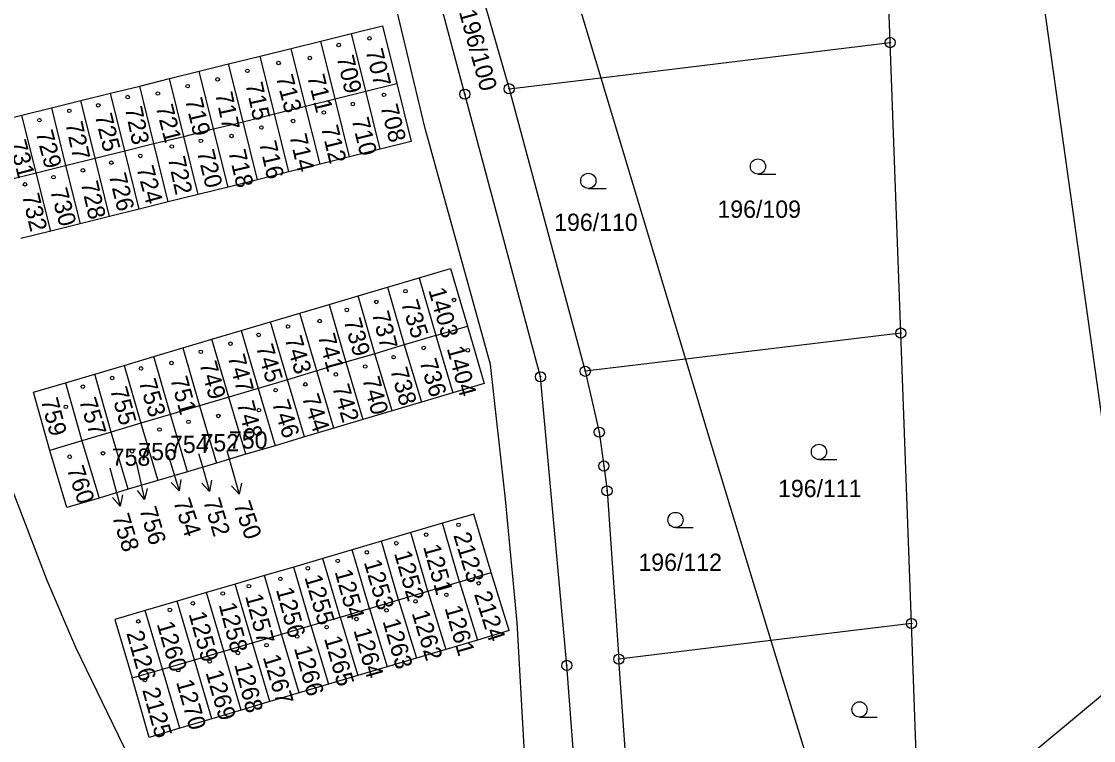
# Model space of a CAD drawing. Extents: x -735249 to -729401, y -1124843 to -1121828.
# Drawn here: x -732912.4 to -732806.9, y -1124029.5 to -1123958.8 of the extents above; entities that cross this region are included whole.
import ezdxf

# ---------------------------------------------------------------- set-up
doc = ezdxf.new("R2010")
doc.units = 0
for name, color, linetype in [('Vrstva 1', 7, 'Continuous'), ('Vrstva 16', 7, 'Continuous'), ('Vrstva 18', 7, 'Continuous'), ('Vrstva 19', 7, 'Continuous'), ('Vrstva 25', 7, 'Continuous')]:
    doc.layers.add(name, color=color, linetype=linetype)

msp = doc.modelspace()

# ---------------------------------------------------------------- linework, layer by layer
at = {"layer": 'Vrstva 1'}
for points in [[(-732816.89, -1123920.83), (-732803.45, -1124016.86)], [(-732826.93, -1123960.87), (-732827.96, -1123932.79)], [(-732863.58, -1123937.11), (-732855.4, -1123964.32)], [(-732856.58, -1124050.59), (-732858.75, -1124022.15), (-732861.33, -1123993.75), (-732868.77, -1123965.94), (-732874.06, -1123946.14), (-732875.49, -1123938.55)], [(-732872.69, -1123938.21), (-732871.56, -1123943.2), (-732869.26, -1123948.53), (-732864.41, -1123965.41)], [(-732872.68, -1123969.33), (-732878.45, -1123945.16)], [(-732882.95, -1123960.72), (-732879.94, -1123959.97)], [(-732879.94, -1123959.97), (-732876.88, -1123959.21)], [(-732878.51, -1123965.65), (-732879.94, -1123959.97)], [(-732876.88, -1123959.21), (-732875.46, -1123964.89)], [(-732885.86, -1123961.44), (-732882.95, -1123960.72)], [(-732881.52, -1123966.4), (-732882.95, -1123960.72)], [(-732855.4, -1123964.32), (-732826.93, -1123960.87)], [(-732825.89, -1123989.45), (-732826.93, -1123960.87)], [(-732892.01, -1123962.97), (-732888.91, -1123962.2)], [(-732888.91, -1123962.2), (-732885.86, -1123961.44)], [(-732887.5, -1123967.89), (-732888.91, -1123962.2)], [(-732884.44, -1123967.12), (-732885.86, -1123961.44)], [(-732894.92, -1123963.69), (-732892.01, -1123962.97)], [(-732890.59, -1123968.65), (-732892.01, -1123962.97)], [(-732897.83, -1123964.41), (-732894.92, -1123963.69)], [(-732893.49, -1123969.37), (-732894.92, -1123963.69)], [(-732864.41, -1123965.41), (-732855.4, -1123964.32)], [(-732855.4, -1123964.32), (-732847.08, -1123992.02)], [(-732903.64, -1123965.85), (-732900.76, -1123965.14)], [(-732900.76, -1123965.14), (-732897.83, -1123964.41)], [(-732899.37, -1123970.81), (-732900.76, -1123965.14)], [(-732896.42, -1123970.1), (-732897.83, -1123964.41)], [(-732878.51, -1123965.65), (-732875.46, -1123964.89)], [(-732875.46, -1123964.89), (-732874.04, -1123970.6)], [(-732906.54, -1123966.57), (-732903.64, -1123965.85)], [(-732902.23, -1123971.53), (-732903.64, -1123965.85)], [(-732884.44, -1123967.12), (-732881.52, -1123966.4)], [(-732881.52, -1123966.4), (-732878.51, -1123965.65)], [(-732880.11, -1123972.11), (-732881.52, -1123966.4)], [(-732877.09, -1123971.36), (-732878.51, -1123965.65)], [(-732864.41, -1123965.41), (-732856.93, -1123993.21)], [(-732912.35, -1123968.02), (-732909.44, -1123967.29)], [(-732909.44, -1123967.29), (-732906.54, -1123966.57)], [(-732909.44, -1123967.29), (-732908.05, -1123972.97)], [(-732905.14, -1123972.25), (-732906.54, -1123966.57)], [(-732887.5, -1123967.89), (-732884.44, -1123967.12)], [(-732883.02, -1123972.83), (-732884.44, -1123967.12)], [(-732915.26, -1123968.74), (-732912.35, -1123968.02)], [(-732910.95, -1123973.69), (-732912.35, -1123968.02)], [(-732890.59, -1123968.65), (-732887.5, -1123967.89)], [(-732886.08, -1123973.59), (-732887.5, -1123967.89)], [(-732896.42, -1123970.1), (-732893.49, -1123969.37)], [(-732893.49, -1123969.37), (-732890.59, -1123968.65)], [(-732892.07, -1123975.08), (-732893.49, -1123969.37)], [(-732889.17, -1123974.36), (-732890.59, -1123968.65)], [(-732866.25, -1123992.53), (-732872.68, -1123969.33)], [(-732899.37, -1123970.81), (-732896.42, -1123970.1)], [(-732895, -1123975.81), (-732896.42, -1123970.1)], [(-732874.04, -1123970.6), (-732877.09, -1123971.36)], [(-732905.14, -1123972.25), (-732902.23, -1123971.53)], [(-732902.23, -1123971.53), (-732899.37, -1123970.81)], [(-732900.81, -1123977.25), (-732902.23, -1123971.53)], [(-732897.95, -1123976.54), (-732899.37, -1123970.81)], [(-732877.09, -1123971.36), (-732880.11, -1123972.11)], [(-732908.05, -1123972.97), (-732905.14, -1123972.25)], [(-732903.72, -1123977.98), (-732905.14, -1123972.25)], [(-732880.11, -1123972.11), (-732883.02, -1123972.83)], [(-732913.86, -1123974.41), (-732910.95, -1123973.69)], [(-732910.95, -1123973.69), (-732908.05, -1123972.97)], [(-732909.52, -1123979.42), (-732910.95, -1123973.69)], [(-732908.05, -1123972.97), (-732906.62, -1123978.7)], [(-732886.08, -1123973.59), (-732889.17, -1123974.36)], [(-732883.02, -1123972.83), (-732886.08, -1123973.59)], [(-732889.17, -1123974.36), (-732892.07, -1123975.08)], [(-732895, -1123975.81), (-732897.95, -1123976.54)], [(-732892.07, -1123975.08), (-732895, -1123975.81)], [(-732897.95, -1123976.54), (-732900.81, -1123977.25)], [(-732903.72, -1123977.98), (-732906.62, -1123978.7)], [(-732900.81, -1123977.25), (-732903.72, -1123977.98)], [(-732906.62, -1123978.7), (-732909.52, -1123979.42)], [(-732909.52, -1123979.42), (-732912.44, -1123980.14)], [(-732909.86, -1124013.79), (-732914.05, -1124002.85), (-732917.3, -1123993.07), (-732920.95, -1123980.45)], [(-732873.28, -1123984.01), (-732870.19, -1123983.09)], [(-732870.19, -1123983.09), (-732868.53, -1123988.77)], [(-732876.39, -1123984.93), (-732873.28, -1123984.01)], [(-732873.28, -1123984.01), (-732871.63, -1123989.69)], [(-732879.26, -1123985.78), (-732876.39, -1123984.93)], [(-732876.39, -1123984.93), (-732874.73, -1123990.62)], [(-732882.13, -1123986.64), (-732879.26, -1123985.78)], [(-732877.62, -1123991.48), (-732879.26, -1123985.78)], [(-732887.88, -1123988.35), (-732885, -1123987.49)], [(-732885, -1123987.49), (-732882.13, -1123986.64)], [(-732883.35, -1123993.18), (-732885, -1123987.49)], [(-732882.13, -1123986.64), (-732880.48, -1123992.33)], [(-732890.77, -1123989.2), (-732887.88, -1123988.35)], [(-732886.23, -1123994.04), (-732887.88, -1123988.35)], [(-732893.65, -1123990.06), (-732890.77, -1123989.2)], [(-732890.77, -1123989.2), (-732889.12, -1123994.9)], [(-732871.63, -1123989.69), (-732868.53, -1123988.77)], [(-732868.53, -1123988.77), (-732866.86, -1123994.4)], [(-732825.89, -1123989.45), (-732847.08, -1123992.02)], [(-732824.84, -1124018.03), (-732825.89, -1123989.45)], [(-732896.52, -1123990.91), (-732893.65, -1123990.06)], [(-732891.99, -1123995.75), (-732893.65, -1123990.06)], [(-732874.73, -1123990.62), (-732877.62, -1123991.48)], [(-732871.63, -1123989.69), (-732874.73, -1123990.62)], [(-732874.73, -1123990.62), (-732873.05, -1123996.24)], [(-732871.63, -1123989.69), (-732869.95, -1123995.32)], [(-732899.38, -1123991.76), (-732896.52, -1123990.91)], [(-732896.52, -1123990.91), (-732894.87, -1123996.61)], [(-732877.62, -1123991.48), (-732880.48, -1123992.33)], [(-732875.94, -1123997.1), (-732877.62, -1123991.48)], [(-732905.18, -1123993.49), (-732902.28, -1123992.63)], [(-732902.28, -1123992.63), (-732899.38, -1123991.76)], [(-732902.28, -1123992.63), (-732900.65, -1123998.33)], [(-732897.74, -1123997.46), (-732899.38, -1123991.76)], [(-732880.48, -1123992.33), (-732883.35, -1123993.18)], [(-732880.48, -1123992.33), (-732878.8, -1123997.95)], [(-732860.09, -1124066.39), (-732862.26, -1124042.45), (-732863.64, -1124017.94), (-732864.79, -1124005.81), (-732866.25, -1123992.53)], [(-732847.08, -1123992.02), (-732856.93, -1123993.21)], [(-732847.08, -1123992.02), (-732844.68, -1124000)], [(-732908.05, -1123994.34), (-732905.18, -1123993.49)], [(-732903.56, -1123999.19), (-732905.18, -1123993.49)], [(-732883.35, -1123993.18), (-732886.23, -1123994.04)], [(-732881.68, -1123998.81), (-732883.35, -1123993.18)], [(-732856.93, -1123993.21), (-732855.55, -1123999.2), (-732855.11, -1124002.53), (-732854.79, -1124004.98), (-732853.63, -1124021.53)], [(-732911.21, -1123995.28), (-732908.05, -1123994.34)], [(-732908.05, -1123994.34), (-732906.44, -1124000.05)], [(-732889.12, -1123994.9), (-732891.99, -1123995.75)], [(-732886.23, -1123994.04), (-732889.12, -1123994.9)], [(-732889.12, -1123994.9), (-732887.45, -1124000.53)], [(-732884.56, -1123999.67), (-732886.23, -1123994.04)], [(-732866.86, -1123994.4), (-732869.95, -1123995.32)], [(-732909.59, -1124000.99), (-732911.21, -1123995.28)], [(-732891.99, -1123995.75), (-732894.87, -1123996.61)], [(-732890.32, -1124001.38), (-732891.99, -1123995.75)], [(-732869.95, -1123995.32), (-732873.05, -1123996.24)], [(-732894.87, -1123996.61), (-732897.74, -1123997.46)], [(-732894.87, -1123996.61), (-732893.2, -1124002.24)], [(-732873.05, -1123996.24), (-732875.94, -1123997.1)], [(-732897.74, -1123997.46), (-732900.65, -1123998.33)], [(-732896.06, -1124003.09), (-732897.74, -1123997.46)], [(-732878.8, -1123997.95), (-732881.68, -1123998.81)], [(-732875.94, -1123997.1), (-732878.8, -1123997.95)], [(-732900.65, -1123998.33), (-732903.56, -1123999.19)], [(-732900.65, -1123998.33), (-732898.97, -1124003.96)], [(-732881.68, -1123998.81), (-732884.56, -1123999.67)], [(-732906.44, -1124000.05), (-732909.59, -1124000.99)], [(-732903.56, -1123999.19), (-732906.44, -1124000.05)], [(-732906.44, -1124000.05), (-732904.76, -1124005.68)], [(-732901.88, -1124004.82), (-732903.56, -1123999.19)], [(-732884.56, -1123999.67), (-732887.45, -1124000.53)], [(-732844.68, -1124000), (-732838.67, -1124019.71)], [(-732907.92, -1124006.62), (-732909.59, -1124000.99)], [(-732887.45, -1124000.53), (-732890.32, -1124001.38)], [(-732893.2, -1124002.24), (-732896.06, -1124003.09)], [(-732890.32, -1124001.38), (-732893.2, -1124002.24)], [(-732896.06, -1124003.09), (-732898.97, -1124003.96)], [(-732898.97, -1124003.96), (-732901.88, -1124004.82)], [(-732901.88, -1124004.82), (-732904.76, -1124005.68)], [(-732904.76, -1124005.68), (-732907.92, -1124006.62)], [(-732867.88, -1124007.26), (-732870.99, -1124008.17)], [(-732866.19, -1124013.02), (-732867.88, -1124007.26)], [(-732870.99, -1124008.17), (-732874.1, -1124009.09)], [(-732869.29, -1124013.94), (-732870.99, -1124008.17)], [(-732874.1, -1124009.09), (-732876.98, -1124009.93)], [(-732872.41, -1124014.85), (-732874.1, -1124009.09)], [(-732876.98, -1124009.93), (-732879.86, -1124010.78)], [(-732875.29, -1124015.7), (-732876.98, -1124009.93)], [(-732882.73, -1124011.62), (-732885.61, -1124012.47)], [(-732879.86, -1124010.78), (-732882.73, -1124011.62)], [(-732881.04, -1124017.39), (-732882.73, -1124011.62)], [(-732878.17, -1124016.54), (-732879.86, -1124010.78)], [(-732885.61, -1124012.47), (-732888.49, -1124013.31)], [(-732883.92, -1124018.23), (-732885.61, -1124012.47)], [(-732886.13, -1124060.13), (-732896.16, -1124042.23), (-732902.33, -1124030.14), (-732907.06, -1124020.39), (-732909.86, -1124013.79)], [(-732888.49, -1124013.31), (-732891.37, -1124014.16)], [(-732886.8, -1124019.07), (-732888.49, -1124013.31)], [(-732869.29, -1124013.94), (-732866.19, -1124013.02)], [(-732864.4, -1124018.73), (-732866.19, -1124013.02)], [(-732891.37, -1124014.16), (-732894.19, -1124014.99)], [(-732889.67, -1124019.92), (-732891.37, -1124014.16)], [(-732875.29, -1124015.7), (-732872.41, -1124014.85)], [(-732872.41, -1124014.85), (-732869.29, -1124013.94)], [(-732872.41, -1124014.85), (-732870.65, -1124020.58)], [(-732869.29, -1124013.94), (-732867.53, -1124019.66)], [(-732897.07, -1124015.83), (-732900.22, -1124016.75)], [(-732894.19, -1124014.99), (-732897.07, -1124015.83)], [(-732895.38, -1124021.59), (-732897.07, -1124015.83)], [(-732892.5, -1124020.75), (-732894.19, -1124014.99)], [(-732878.17, -1124016.54), (-732875.29, -1124015.7)], [(-732875.29, -1124015.7), (-732873.54, -1124021.44)], [(-732900.22, -1124016.75), (-732903.2, -1124017.63)], [(-732898.53, -1124022.52), (-732900.22, -1124016.75)], [(-732881.04, -1124017.39), (-732878.17, -1124016.54)], [(-732878.17, -1124016.54), (-732876.42, -1124022.29)], [(-732903.2, -1124017.63), (-732901.51, -1124023.39)], [(-732883.92, -1124018.23), (-732881.04, -1124017.39)], [(-732881.04, -1124017.39), (-732879.3, -1124023.15)], [(-732824.84, -1124018.03), (-732838.67, -1124019.71)], [(-732824.04, -1124040), (-732824.84, -1124018.03)], [(-732889.67, -1124019.92), (-732886.8, -1124019.07)], [(-732886.8, -1124019.07), (-732883.92, -1124018.23)], [(-732885.06, -1124024.86), (-732886.8, -1124019.07)], [(-732883.92, -1124018.23), (-732882.18, -1124024)], [(-732864.4, -1124018.73), (-732867.53, -1124019.66)], [(-732892.5, -1124020.75), (-732889.67, -1124019.92)], [(-732887.95, -1124025.71), (-732889.67, -1124019.92)], [(-732867.53, -1124019.66), (-732870.65, -1124020.58)], [(-732838.67, -1124019.71), (-732853.63, -1124021.53)], [(-732838.67, -1124019.71), (-732830.72, -1124045.77)], [(-732895.38, -1124021.59), (-732892.5, -1124020.75)], [(-732890.78, -1124026.55), (-732892.5, -1124020.75)], [(-732870.65, -1124020.58), (-732873.54, -1124021.44)], [(-732898.53, -1124022.52), (-732895.38, -1124021.59)], [(-732893.66, -1124027.4), (-732895.38, -1124021.59)], [(-732876.42, -1124022.29), (-732879.3, -1124023.15)], [(-732873.54, -1124021.44), (-732876.42, -1124022.29)], [(-732851.74, -1124048.61), (-732853.63, -1124021.53)], [(-732824.04, -1124040), (-732801.94, -1124021.61)], [(-732901.51, -1124023.39), (-732898.53, -1124022.52)], [(-732899.82, -1124029.23), (-732901.51, -1124023.39)], [(-732896.81, -1124028.34), (-732898.53, -1124022.52)], [(-732879.3, -1124023.15), (-732882.18, -1124024)], [(-732882.18, -1124024), (-732885.06, -1124024.86)], [(-732885.06, -1124024.86), (-732887.95, -1124025.71)], [(-732890.78, -1124026.55), (-732893.66, -1124027.4)], [(-732887.95, -1124025.71), (-732890.78, -1124026.55)], [(-732893.66, -1124027.4), (-732896.81, -1124028.34)], [(-732896.81, -1124028.34), (-732899.82, -1124029.23)]]:
    msp.add_lwpolyline(points, dxfattribs=at)
at = {"layer": 'Vrstva 16'}
for points in [[(-732892.18, -1124001.02), (-732891.78, -1124002.42)], [(-732901.1, -1124002.16), (-732900.94, -1124002.89)], [(-732897.98, -1124001.45), (-732897.78, -1124002.09)], [(-732894.98, -1124001.29), (-732894.73, -1124002.16)], [(-732903.71, -1124002.71), (-732903.47, -1124003.58)]]:
    msp.add_lwpolyline(points, dxfattribs=at)
at = {"layer": 'Vrstva 25'}
for points in [[(-732839.94, -1123973.81), (-732838.19, -1123973.81)], [(-732856.63, -1123975.22), (-732854.88, -1123975.22)], [(-732897.78, -1124002.1), (-732896.893, -1124004.965)], [(-732894.73, -1124002.16), (-732893.894, -1124005.04)], [(-732833.94, -1124001.89), (-732832.19, -1124001.89)], [(-732900.94, -1124002.89), (-732900.286, -1124005.817)], [(-732891.78, -1124002.42), (-732890.969, -1124005.308)], [(-732903.47, -1124003.58), (-732902.689, -1124006.476)], [(-732896.711, -1124003.862), (-732896.893, -1124004.965), (-732897.667, -1124004.158)], [(-732893.692, -1124003.941), (-732893.894, -1124005.04), (-732894.653, -1124004.22)], [(-732890.758, -1124004.21), (-732890.969, -1124005.308), (-732891.721, -1124004.48)], [(-732902.467, -1124005.38), (-732902.689, -1124006.476), (-732903.432, -1124005.641)], [(-732900.016, -1124004.732), (-732900.286, -1124005.817), (-732900.991, -1124004.95)], [(-732848.05, -1124008.59), (-732846.3, -1124008.59)], [(-732829.95, -1124027.23), (-732828.2, -1124027.23)]]:
    msp.add_lwpolyline(points, dxfattribs=at)
for centre, radius in [((-732881.18, -1123961.11), 0.175), ((-732878.16, -1123960.45), 0.175), ((-732826.93, -1123960.87), 0.5), ((-732826.93, -1123960.87), 0.032), ((-732884.03, -1123962.39), 0.175), ((-732887.1, -1123962.88), 0.175), ((-732893.1, -1123964.49), 0.175), ((-732890.17, -1123963.65), 0.175), ((-732896.04, -1123965.16), 0.175), ((-732864.41, -1123965.41), 0.5), ((-732864.41, -1123965.41), 0.032), ((-732901.94, -1123966.23), 0.175), ((-732898.97, -1123965.88), 0.175), ((-732876.73, -1123966.01), 0.175), ((-732868.77, -1123965.94), 0.5), ((-732868.77, -1123965.94), 0.032), ((-732907.69, -1123967.58), 0.175), ((-732904.84, -1123967.04), 0.175), ((-732879.79, -1123966.91), 0.175), ((-732910.63, -1123968.5), 0.175), ((-732885.67, -1123968.58), 0.175), ((-732882.65, -1123967.75), 0.175), ((-732888.79, -1123969.22), 0.175), ((-732894.74, -1123970.54), 0.175), ((-732891.73, -1123970.06), 0.175), ((-732897.6, -1123971.09), 0.175), ((-732903.55, -1123972.69), 0.175), ((-732900.7, -1123972.02), 0.175), ((-732839.94, -1123973.06), 0.75), ((-732906.35, -1123973.44), 0.175), ((-732856.63, -1123974.47), 0.75), ((-732912.05, -1123974.82), 0.175), ((-732909.25, -1123974.11), 0.175), ((-732874.61, -1123985.33), 0.175), ((-732877.49, -1123986.39), 0.175), ((-732869.85, -1123986.19), 0.175), ((-732880.38, -1123987.17), 0.175), ((-732883.06, -1123988.27), 0.175), ((-732889.06, -1123989.63), 0.175), ((-732886.18, -1123988.8), 0.175), ((-732825.89, -1123989.45), 0.5), ((-732825.89, -1123989.45), 0.032), ((-732891.83, -1123990.49), 0.175), ((-732894.75, -1123991.3), 0.175), ((-732875.78, -1123991.82), 0.175), ((-732872.82, -1123990.91), 0.175), ((-732868.49, -1123991.14), 0.175), ((-732900.63, -1123992.93), 0.175), ((-732897.63, -1123992.39), 0.175), ((-732878.58, -1123992.74), 0.175), ((-732856.93, -1123993.21), 0.5), ((-732903.47, -1123993.87), 0.175), ((-732881.47, -1123993.52), 0.175), ((-732861.33, -1123993.75), 0.5), ((-732861.33, -1123993.75), 0.032), ((-732856.93, -1123993.21), 0.032), ((-732906.36, -1123994.72), 0.175), ((-732887.39, -1123995.07), 0.175), ((-732884.47, -1123994.5), 0.175), ((-732908.03, -1123996.71), 0.175), ((-732889.03, -1123997.04), 0.175), ((-732895.96, -1123998.18), 0.175), ((-732893.02, -1123997.61), 0.175), ((-732898.82, -1123998.94), 0.175), ((-732855.55, -1123999.2), 0.5), ((-732855.55, -1123999.2), 0.032), ((-732904.37, -1124001.28), 0.175), ((-732901.52, -1124001.08), 0.175), ((-732833.94, -1124001.14), 0.75), ((-732907.65, -1124001.62), 0.175), ((-732855.11, -1124002.53), 0.5), ((-732855.11, -1124002.53), 0.032), ((-732854.79, -1124004.98), 0.5), ((-732854.79, -1124004.98), 0.032), ((-732848.05, -1124007.84), 0.75), ((-732869.4, -1124008.32), 0.175), ((-732872.58, -1124009.28), 0.175), ((-732875.52, -1124010.13), 0.175), ((-732881.28, -1124011.86), 0.175), ((-732878.42, -1124011.02), 0.175), ((-732884.22, -1124012.59), 0.175), ((-732886.92, -1124013.63), 0.175), ((-732867.41, -1124014.07), 0.175), ((-732892.59, -1124015.08), 0.175), ((-732890.02, -1124014.36), 0.175), ((-732895.53, -1124016.05), 0.175), ((-732873.63, -1124015.85), 0.175), ((-732870.59, -1124015.21), 0.175), ((-732897.79, -1124016.69), 0.175), ((-732876.49, -1124016.73), 0.175), ((-732900.89, -1124017.82), 0.175), ((-732879.43, -1124017.58), 0.175), ((-732824.84, -1124018.03), 0.5), ((-732824.84, -1124018.03), 0.032), ((-732885.27, -1124019.31), 0.175), ((-732882.37, -1124018.39), 0.175), ((-732888.29, -1124020.16), 0.175), ((-732891.1, -1124020.92), 0.175), ((-732853.63, -1124021.53), 0.5), ((-732893.88, -1124021.77), 0.175), ((-732858.75, -1124022.15), 0.5), ((-732858.75, -1124022.15), 0.032), ((-732853.63, -1124021.53), 0.032), ((-732896.98, -1124022.62), 0.175), ((-732900.25, -1124023.58), 0.175), ((-732829.95, -1124026.48), 0.75)]:
    msp.add_circle(centre, radius, dxfattribs=at)

# ---------------------------------------------------------------- texts
at = {"layer": 'Vrstva 16'}
for s, rotation, p in [('756', 286.30228, (-732900.809, -1124006.8)), ('754', 288.7023, (-732897.481, -1124006.041)), ('752', 286.70228, (-732894.536, -1124005.975)), ('750', 289.1023, (-732891.557, -1124006.317)), ('758', 287.00228, (-732903.484, -1124007.499))]:
    msp.add_text(s, height=1.7, rotation=rotation, dxfattribs=at).set_placement(p)
at = {"layer": 'Vrstva 18'}
msp.add_text('196/100', height=1.7, rotation=285.30227, dxfattribs=at).set_placement((-732869.369, -1123957.842))
for s, p in [('196/109', (-732843.928, -1123978.11)), ('196/110', (-732859.988, -1123979.4)), ('196/111', (-732837.968, -1124005.59)), ('196/112', (-732851.698, -1124012.85))]:
    msp.add_text(s, height=1.7, dxfattribs=at).set_placement(p)
at = {"layer": 'Vrstva 19'}
for s, rotation, p in [('709', 283.30225, (-732881.4, -1123962.318)), ('707', 283.70226, (-732878.549, -1123961.666)), ('713', 284.70226, (-732887.386, -1123964.252)), ('711', 284.00226, (-732884.288, -1123964.205)), ('715', 282.50225, (-732890.372, -1123964.951)), ('719', 283.40225, (-732896.31, -1123966.498)), ('717', 282.10224, (-732893.343, -1123965.903)), ('723', 281.80224, (-732902.224, -1123967.324)), ('721', 284.40226, (-732899.197, -1123967.183)), ('708', 284.10226, (-732877.088, -1123967.145)), ('725', 283.80226, (-732905.189, -1123968.046)), ('710', 283.60226, (-732879.929, -1123968.437)), ('729', 284.80226, (-732911.006, -1123969.722)), ('727', 282.40225, (-732908.082, -1123968.832)), ('712', 283.90226, (-732882.948, -1123969.216)), ('731', 284.60226, (-732913.637, -1123970.673)), ('716', 282.90225, (-732889.031, -1123970.73)), ('714', 283.10225, (-732886.05, -1123970.039)), ('720', 284.10226, (-732895.148, -1123971.625)), ('718', 283.20225, (-732892.05, -1123971.589)), ('722', 282.10224, (-732898.003, -1123972.243)), ('726', 284.00226, (-732903.818, -1123973.915)), ('724', 285.20227, (-732901.095, -1123973.22)), ('728', 283.00225, (-732906.571, -1123974.689)), ('732', 283.20225, (-732912.35, -1123975.899)), ('730', 285.10227, (-732909.585, -1123975.42)), ('1403', 286.00228, (-732872.383, -1123985.217)), ('735', 287.40229, (-732875.07, -1123986.491)), ('737', 284.30226, (-732877.937, -1123987.514)), ('739', 286.00228, (-732880.713, -1123988.237)), ('743', 286.70228, (-732886.521, -1123990.004)), ('741', 285.10227, (-732883.255, -1123989.73)), ('745', 286.50228, (-732889.342, -1123990.814)), ('747', 285.10227, (-732892.125, -1123991.78)), ('1404', 285.30227, (-732870.565, -1123990.96)), ('749', 285.70227, (-732894.904, -1123992.468)), ('738', 285.50227, (-732876.124, -1123993.069)), ('736', 287.20228, (-732873.26, -1123992.261)), ('753', 286.80228, (-732900.871, -1123994.233)), ('751', 285.50227, (-732897.764, -1123993.959)), ('740', 284.70226, (-732878.866, -1123993.962)), ('755', 285.70227, (-732903.694, -1123995.008)), ('742', 286.60228, (-732881.842, -1123994.764)), ('759', 284.90227, (-732910.506, -1123996.061)), ('757', 287.50229, (-732906.75, -1123996.09)), ('746', 287.90229, (-732887.769, -1123996.328)), ('744', 288.30229, (-732884.828, -1123995.767)), ('748', 285.20227, (-732891.235, -1123996.38)), ('760', 288.40229, (-732907.958, -1124002.816)), ('2123', 286.90228, (-732869.921, -1124009.333)), ('1251', 285.40227, (-732872.895, -1124010.469)), ('1252', 286.10228, (-732875.753, -1124011.116)), ('1254', 285.50227, (-732881.594, -1124012.929)), ('1253', 286.40228, (-732878.732, -1124011.995)), ('1255', 286.40228, (-732884.572, -1124013.475)), ('1256', 285.00227, (-732887.366, -1124014.691)), ('2124', 287.60229, (-732867.889, -1124015.13)), ('1257', 284.90227, (-732890.406, -1124015.321)), ('1259', 285.60227, (-732895.964, -1124017.088)), ('1258', 284.50226, (-732892.997, -1124016.173)), ('1262', 286.90228, (-732874.021, -1124016.993)), ('1261', 286.10228, (-732870.783, -1124016.496)), ('1260', 286.30228, (-732899.102, -1124018.075)), ('1263', 286.00228, (-732876.883, -1124017.797)), ('2126', 285.50227, (-732902.084, -1124018.969)), ('1264', 285.70227, (-732879.744, -1124018.688)), ('1265', 286.00228, (-732882.643, -1124019.487)), ('1267', 286.80228, (-732888.671, -1124021.333)), ('1266', 285.70227, (-732885.594, -1124020.448)), ('1268', 284.20226, (-732891.468, -1124022.054)), ('1269', 286.20228, (-732894.293, -1124022.856)), ('2125', 285.50227, (-732900.524, -1124024.559)), ('1270', 285.80227, (-732897.194, -1124023.777))]:
    msp.add_text(s, height=1.7, rotation=rotation, dxfattribs=at).set_placement(p)
for s, p in [('750', (-732891.98, -1124000.82)), ('754', (-732897.78, -1124001.25)), ('752', (-732894.78, -1124001.09)), ('758', (-732903.51, -1124002.51)), ('756', (-732900.9, -1124001.96))]:
    msp.add_text(s, height=1.7, dxfattribs=at).set_placement(p)

doc.saveas('drawing.dxf')
